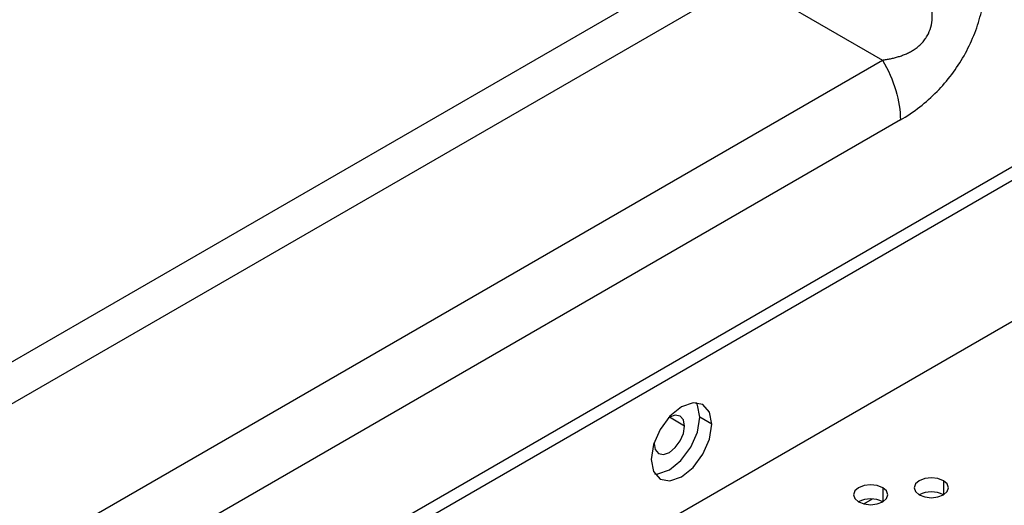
# Model space of a CAD drawing. Header units: millimetres. Extents: x 0 to 1118, y 0 to 864.
# Tile 351 of 397: x 994.58 to 1000.31, y 726.34 to 729.17. Entities that reach past the tile are written whole.
import ezdxf

# ---------------------------------------------------------------- set-up
doc = ezdxf.new("R2010")
doc.units = ezdxf.units.MM

msp = doc.modelspace()

# ---------------------------------------------------------------- linework, layer by layer
at = {"color": 7, "linetype": 'Continuous', "lineweight": 25}
for p, q in [((975.8163, 716.3697), (998.7401, 729.6034)), ((998.8022, 729.3943), (975.8784, 716.1607)), ((998.8022, 729.3943), (999.6022, 728.9324)), ((946.1073, 696.995), (1001.403, 728.9165)), ((947.7002, 698.97), (999.6022, 728.9324)), ((1001.4737, 728.8757), (946.178, 696.9542)), ((999.7058, 728.5839), (947.8037, 698.6215)), ((945.9658, 696.0152), (1001.6859, 728.1816)), ((998.6096, 726.814), (998.5389, 726.8548)), ((998.274, 726.7099), (998.2737, 726.7018))]:
    msp.add_line(p, q, dxfattribs=at)
at = {"color": 8, "linetype": 'Continuous', "lineweight": 25}
for p, q in [((998.4505, 726.8038), (998.3621, 726.8548)), ((999.957, 726.4856), (999.957, 726.4039)), ((999.6034, 726.4447), (999.6034, 726.3631)), ((999.4939, 726.3507), (999.544, 726.3796))]:
    msp.add_line(p, q, dxfattribs=at)
at = {"color": 7, "linetype": 'Continuous', "lineweight": 25, "flags": 128}
for points in [[(998.6096, 726.814), (998.5961, 726.8844), (998.5578, 726.9285), (998.5004, 726.9396), (998.4328, 726.9161), (998.3651, 726.8615), (998.3078, 726.7841), (998.2695, 726.6958), (998.256, 726.6099)], [(998.5389, 726.8548), (998.5254, 726.9252), (998.5173, 726.94)], [(998.2775, 726.5247), (998.2944, 726.5251), (998.3621, 726.5486), (998.4297, 726.6032), (998.4871, 726.6806), (998.5254, 726.7689), (998.5389, 726.8548)], [(998.4505, 726.8038), (998.4437, 726.839), (998.4246, 726.861), (998.3959, 726.8666), (998.3621, 726.8548), (998.3551, 726.8505)], [(998.256, 726.6099), (998.2695, 726.5396), (998.3078, 726.4955), (998.3651, 726.4843), (998.4328, 726.5078), (998.5004, 726.5624), (998.5578, 726.6398), (998.5961, 726.7281), (998.6096, 726.814)], [(998.2737, 726.7018), (998.2804, 726.6666), (998.2996, 726.6445), (998.3283, 726.639), (998.3621, 726.6507), (998.3959, 726.678), (998.4246, 726.7167), (998.4437, 726.7609), (998.4505, 726.8038)], [(999.957, 726.4856), (999.9245, 726.4981), (999.8863, 726.5025), (999.848, 726.4981), (999.8156, 726.4856), (999.7939, 726.4668), (999.7863, 726.4447), (999.7939, 726.4226), (999.8156, 726.4039)], [(999.8156, 726.4039), (999.848, 726.3914), (999.8863, 726.387), (999.9245, 726.3914), (999.957, 726.4039), (999.9787, 726.4226), (999.9863, 726.4447), (999.9787, 726.4668), (999.957, 726.4856)], [(999.6034, 726.4447), (999.571, 726.4572), (999.5327, 726.4616), (999.4944, 726.4572), (999.462, 726.4447), (999.4403, 726.426), (999.4327, 726.4039), (999.4403, 726.3818), (999.462, 726.3631)], [(999.462, 726.3631), (999.4944, 726.3506), (999.5327, 726.3462), (999.571, 726.3506), (999.6034, 726.3631), (999.6251, 726.3818), (999.6327, 726.4039), (999.6251, 726.426), (999.6034, 726.4447)]]:
    msp.add_lwpolyline(points, dxfattribs=at)
at = {"color": 7, "linetype": 'Continuous', "lineweight": 25}
for centre in [(999.5327, 726.2266), (999.8863, 726.2674)]:
    msp.add_arc(centre, 0.1537, 62.61, 117.3846, dxfattribs=at)
for points, knots in [([(999.7058, 728.5839), (999.7437, 728.6058), (999.8167, 728.6543), (999.9183, 728.744), (1000.0058, 728.8452), (1000.0786, 728.9561), (1000.1359, 729.0749), (1000.1767, 729.1992), (1000.2009, 729.3263), (1000.2058, 729.409), (1000.2058, 729.45)], [0, 0, 0, 0, 0.142892, 0.272418, 0.392423, 0.507595, 0.62282, 0.741538, 0.866431, 1, 1, 1, 1]), ([(999.6022, 728.9324), (999.61, 728.9335), (999.6256, 728.9355), (999.6489, 728.9399), (999.6721, 728.9452), (999.6953, 728.9517), (999.7185, 728.9596), (999.7416, 728.969), (999.7644, 728.9803), (999.7869, 728.9936), (999.8086, 729.0093), (999.829, 729.0276), (999.8473, 729.0486), (999.868, 729.0797), (999.8854, 729.1234), (999.8928, 729.1766), (999.8909, 729.2278), (999.8824, 729.2761), (999.8695, 729.3221), (999.858, 729.3509), (999.8522, 729.3654)], [0, 0, 0, 0, 0.0421, 0.083849, 0.125401, 0.166882, 0.208393, 0.250002, 0.291765, 0.333724, 0.375947, 0.41822, 0.460283, 0.502132, 0.585148, 0.668852, 0.751885, 0.834364, 0.916775, 1, 1, 1, 1]), ([(999.6022, 728.9324), (999.635, 728.8757), (999.6612, 728.8153), (999.6966, 728.6961), (999.7058, 728.6374), (999.7058, 728.5839)], [0, 0, 0, 0, 0.5, 0.5, 1, 1, 1, 1])]:
    msp.add_open_spline(points, degree=3, knots=knots, dxfattribs=at)

doc.saveas('drawing.dxf')
